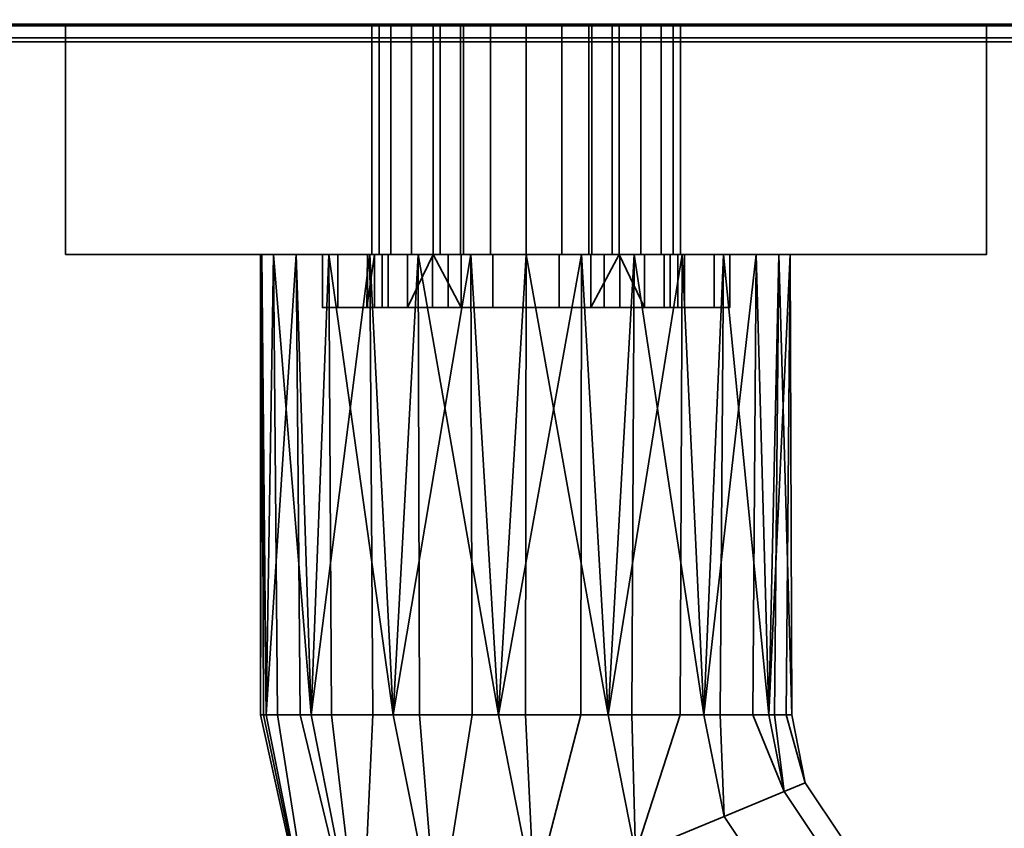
# Model space of a CAD drawing. Header units: millimetres. Extents: x -603 to 3703, y -120 to 193.
# Tile 353 of 656: x 1052 to 1108, y -94 to -49. Entities that reach past the tile are written whole.
import ezdxf

# ---------------------------------------------------------------- set-up
doc = ezdxf.new("R2010")
doc.units = ezdxf.units.MM
doc.layers.add('152', color=7, linetype='Continuous', true_color=0xffffff)

# ---------------------------------------------------------------- blocks, each defined once
blk = doc.blocks.new('UG_SURFACE_085')
at = {"layer": '152', "color": 43, "linetype": 'Continuous', "lineweight": 35}
for points in [[(1016, -49, 2017), (1984, -49, 2017), (1984, 0, 2017), (1016, 0, 2017)], [(1016, -49, 2), (1016, -47), (1984, -47), (1984, -49, 2)], [(1016, -49, 2017), (1055, -49, 1186.5), (1081, -49, 1190)], [(1016, -49, 2017), (1016, -49, 2), (1055, -49, 951.5), (1055, -49, 1186.5)], [(1081, -49, 1190), (1107, -49, 1186.5), (1984, -49, 2017), (1016, -49, 2017)], [(1016, -49, 2), (1081, -49, 948), (1055, -49, 951.5)], [(1107, -49, 951.5), (1081, -49, 948), (1016, -49, 2), (1984, -49, 2)], [(1081, -49, 948), (1081, -62, 948), (1055, -62, 951.5), (1055, -49, 951.5)], [(1055, -49, 951.5), (1055, -62, 951.5), (1055, -62, 1186.5), (1055, -49, 1186.5)], [(1055, -49, 1186.5), (1055, -62, 1186.5), (1081, -62, 1190), (1081, -49, 1190)], [(1072.289, -49, 1011.173), (1072.289, -62, 1011.173), (1073.367, -62, 1007.721), (1073.367, -49, 1007.721)], [(1072.699, -49, 1014.767), (1072.699, -62, 1014.767), (1072.289, -62, 1011.173), (1072.289, -49, 1011.173)], [(1086.25, -49, 1005), (1072.289, -49, 1011.173), (1073.367, -49, 1007.721), (1075.75, -49, 1005)], [(1072.699, -49, 1014.767), (1072.289, -49, 1011.173), (1086.25, -49, 1005)], [(1074.527, -49, 1017.888), (1074.527, -62, 1017.888), (1072.699, -62, 1014.767), (1072.699, -49, 1014.767)], [(1086.25, -49, 1005), (1077.461, -49, 1020.002), (1074.527, -49, 1017.888), (1072.699, -49, 1014.767)], [(1073.367, -49, 1007.721), (1073.367, -62, 1007.721), (1075.75, -62, 1005), (1075.75, -49, 1005)], [(1077.461, -49, 1020.002), (1077.461, -62, 1020.002), (1074.527, -62, 1017.888), (1074.527, -49, 1017.888)], [(1075.75, -49, 992.5), (1075.75, -62, 992.5), (1076.15, -62, 990.491), (1076.15, -49, 990.491)], [(1075.75, -49, 1005), (1075.75, -62, 1005), (1075.75, -62, 1004.69)], [(1075.75, -62, 1004.69), (1075.75, -62, 992.5), (1075.75, -49, 992.5), (1075.75, -49, 1005)], [(1086.25, -49, 992.5), (1075.75, -49, 992.5), (1076.15, -49, 990.491), (1077.288, -49, 988.788)], [(1086.25, -49, 992.5), (1086.25, -49, 1005), (1075.75, -49, 1005), (1075.75, -49, 992.5)], [(1076.15, -49, 990.491), (1076.15, -62, 990.491), (1077.288, -62, 988.788), (1077.288, -49, 988.788)], [(1077.288, -49, 988.788), (1077.288, -62, 988.788), (1078.991, -62, 987.65), (1078.991, -49, 987.65)], [(1084.712, -49, 988.788), (1077.288, -49, 988.788), (1078.991, -49, 987.65)], [(1084.712, -49, 988.788), (1085.85, -49, 990.491), (1086.25, -49, 992.5), (1077.288, -49, 988.788)], [(1081, -49, 1020.75), (1081, -62, 1020.75), (1077.461, -62, 1020.002), (1077.461, -49, 1020.002)], [(1086.25, -49, 1005), (1084.539, -49, 1020.002), (1081, -49, 1020.75), (1077.461, -49, 1020.002)], [(1078.991, -49, 987.65), (1078.991, -62, 987.65), (1081, -62, 987.25), (1081, -49, 987.25)], [(1078.991, -49, 987.65), (1081, -49, 987.25), (1083.009, -49, 987.65), (1084.712, -49, 988.788)], [(1107, -49, 951.5), (1107, -62, 951.5), (1081, -62, 948), (1081, -49, 948)], [(1081, -49, 1190), (1081, -62, 1190), (1107, -62, 1186.5), (1107, -49, 1186.5)], [(1081, -49, 987.25), (1081, -62, 987.25), (1083.009, -62, 987.65), (1083.009, -49, 987.65)], [(1084.539, -49, 1020.002), (1084.539, -62, 1020.002), (1081, -62, 1020.75), (1081, -49, 1020.75)], [(1083.009, -49, 987.65), (1083.009, -62, 987.65), (1084.712, -62, 988.788), (1084.712, -49, 988.788)], [(1087.473, -49, 1017.888), (1087.473, -62, 1017.888), (1084.539, -62, 1020.002), (1084.539, -49, 1020.002)], [(1089.301, -49, 1014.767), (1087.473, -49, 1017.888), (1084.539, -49, 1020.002), (1086.25, -49, 1005)], [(1084.712, -49, 988.788), (1084.712, -62, 988.788), (1085.85, -62, 990.491), (1085.85, -49, 990.491)], [(1085.85, -49, 990.491), (1085.85, -62, 990.491), (1086.25, -62, 992.5), (1086.25, -49, 992.5)], [(1086.25, -49, 1005), (1086.25, -49, 992.5), (1086.25, -62, 992.5), (1086.25, -62, 1004.69)], [(1086.25, -62, 1004.69), (1086.25, -62, 1005), (1086.25, -49, 1005)], [(1086.25, -49, 1005), (1086.25, -62, 1005), (1088.632, -62, 1007.721), (1088.632, -49, 1007.721)], [(1086.25, -49, 1005), (1088.632, -49, 1007.721), (1089.711, -49, 1011.173), (1089.301, -49, 1014.767)], [(1089.301, -49, 1014.767), (1089.301, -62, 1014.767), (1087.473, -62, 1017.888), (1087.473, -49, 1017.888)], [(1088.632, -49, 1007.721), (1088.632, -62, 1007.721), (1089.711, -62, 1011.173), (1089.711, -49, 1011.173)], [(1089.711, -49, 1011.173), (1089.711, -62, 1011.173), (1089.301, -62, 1014.767), (1089.301, -49, 1014.767)], [(1107, -49, 1186.5), (1107, -49, 951.5), (1984, -49, 2), (1984, -49, 2017)], [(1107, -49, 1186.5), (1107, -62, 1186.5), (1107, -62, 951.5), (1107, -49, 951.5)], [(1055, -62, 951.5), (1069.5, -62, 993.5), (1069.5, -62, 1014.5)], [(1055, -62, 951.5), (1066.734, -62, 1099.365), (1066, -62, 1104)], [(1055, -62, 951.5), (1070.375, -62, 989.099), (1069.5, -62, 993.5)], [(1066, -62, 1104), (1066.082, -62, 1105.568), (1055, -62, 1186.5), (1055, -62, 951.5)], [(1055, -62, 951.5), (1072.868, -62, 985.368), (1070.375, -62, 989.099)], [(1081, -62, 1190), (1055, -62, 1186.5), (1077.881, -62, 1118.672)], [(1055, -62, 1186.5), (1068.01, -62, 1111.5), (1072.183, -62, 1116.135)], [(1055, -62, 951.5), (1069.853, -62, 1093.963), (1066.734, -62, 1099.365)], [(1055, -62, 951.5), (1076.599, -62, 982.875), (1072.868, -62, 985.368)], [(1072.183, -62, 1116.135), (1077.881, -62, 1118.672), (1055, -62, 1186.5)], [(1055, -62, 951.5), (1074.899, -62, 1090.297), (1069.853, -62, 1093.963)], [(1055, -62, 951.5), (1081, -62, 948), (1081, -62, 982), (1076.599, -62, 982.875)], [(1069.5, -62, 1014.5), (1081, -62, 1089), (1074.899, -62, 1090.297), (1055, -62, 951.5)], [(1066.082, -62, 1105.568), (1068.01, -62, 1111.5), (1055, -62, 1186.5)], [(1066, -62, 1104), (1066.734, -62, 1099.365), (1066.328, -88, 1100.881)], [(1066.082, -62, 1105.568), (1066, -62, 1104), (1066, -88, 1104)], [(1066, -88, 1104), (1066.164, -88, 1105.559), (1066.082, -62, 1105.568)], [(1066.328, -88, 1100.881), (1066, -88, 1104), (1066, -62, 1104)], [(1068.01, -62, 1111.5), (1066.082, -62, 1105.568), (1066.328, -88, 1107.119)], [(1066.082, -62, 1105.568), (1066.164, -88, 1105.559), (1066.328, -88, 1107.119)], [(1066.734, -62, 1099.365), (1066.959, -88, 1099.465), (1066.328, -88, 1100.881)], [(1066.328, -88, 1107.119), (1068.234, -88, 1111.4), (1068.01, -62, 1111.5)], [(1066.734, -62, 1099.365), (1069.853, -62, 1093.963), (1068.865, -88, 1095.183)], [(1068.865, -88, 1095.183), (1066.959, -88, 1099.465), (1066.734, -62, 1099.365)], [(1072.183, -62, 1116.135), (1068.01, -62, 1111.5), (1068.865, -88, 1112.817)], [(1068.01, -62, 1111.5), (1068.234, -88, 1111.4), (1068.865, -88, 1112.817)], [(1069.853, -62, 1093.963), (1070.017, -88, 1094.146), (1068.865, -88, 1095.183)], [(1068.865, -88, 1112.817), (1072.348, -88, 1115.953), (1072.183, -62, 1116.135)], [(1081, -62, 1089), (1069.5, -62, 1014.5), (1070.375, -62, 1018.901)], [(1070.375, -62, 989.099), (1070.375, -65, 989.099), (1069.5, -65, 993.5), (1069.5, -62, 993.5)], [(1069.5, -62, 993.5), (1069.5, -65, 993.5), (1069.5, -65, 1014.5), (1069.5, -62, 1014.5)], [(1069.5, -62, 1014.5), (1069.5, -65, 1014.5), (1070.375, -65, 1018.901), (1070.375, -62, 1018.901)], [(1069.853, -62, 1093.963), (1074.899, -62, 1090.297), (1073.5, -88, 1091.01)], [(1073.5, -88, 1091.01), (1070.017, -88, 1094.146), (1069.853, -62, 1093.963)], [(1070.375, -62, 1018.901), (1072.868, -62, 1022.632), (1081, -62, 1089)], [(1072.868, -62, 985.368), (1072.868, -65, 985.368), (1070.375, -65, 989.099), (1070.375, -62, 989.099)], [(1070.375, -62, 1018.901), (1070.375, -65, 1018.901), (1072.868, -65, 1022.632), (1072.868, -62, 1022.632)], [(1072.441, -62, 1009.219), (1072.049, -62, 1012.941), (1072, -65, 1012)], [(1072.049, -62, 1012.941), (1072.049, -65, 1012.941), (1072, -65, 1012)], [(1072, -65, 1012), (1072.441, -65, 1009.219), (1072.441, -62, 1009.219)], [(1073.206, -62, 1016.5), (1073.206, -65, 1016.5), (1072.049, -65, 1012.941), (1072.049, -62, 1012.941)], [(1072.049, -62, 1012.941), (1072.289, -62, 1011.173), (1072.699, -62, 1014.767)], [(1072.699, -62, 1014.767), (1073.206, -62, 1016.5), (1072.049, -62, 1012.941)], [(1072.289, -62, 1011.173), (1072.049, -62, 1012.941), (1072.441, -62, 1009.219)], [(1077.881, -62, 1118.672), (1072.183, -62, 1116.135), (1073.5, -88, 1116.99)], [(1072.183, -62, 1116.135), (1072.348, -88, 1115.953), (1073.5, -88, 1116.99)], [(1072.441, -62, 1009.219), (1073.367, -62, 1007.721), (1072.289, -62, 1011.173)], [(1072.441, -62, 1009.219), (1072.441, -65, 1009.219), (1074.312, -65, 1005.978), (1074.312, -62, 1005.978)], [(1073.367, -62, 1007.721), (1072.441, -62, 1009.219), (1074.312, -62, 1005.978)], [(1073.206, -62, 1016.5), (1072.699, -62, 1014.767), (1074.527, -62, 1017.888)], [(1081, -62, 1089), (1072.868, -62, 1022.632), (1076.599, -62, 1025.125)], [(1076.599, -62, 982.875), (1076.599, -65, 982.875), (1072.868, -65, 985.368), (1072.868, -62, 985.368)], [(1072.868, -62, 1022.632), (1072.868, -65, 1022.632), (1076.599, -65, 1025.125), (1076.599, -62, 1025.125)], [(1075.71, -62, 1019.281), (1075.71, -65, 1019.281), (1073.206, -65, 1016.5), (1073.206, -62, 1016.5)], [(1074.527, -62, 1017.888), (1075.71, -62, 1019.281), (1073.206, -62, 1016.5)], [(1074.312, -62, 1005.978), (1075.75, -62, 1004.69), (1075.75, -62, 1005), (1073.367, -62, 1007.721)], [(1074.899, -62, 1090.297), (1074.975, -88, 1090.53), (1073.5, -88, 1091.01)], [(1073.5, -88, 1116.99), (1077.957, -88, 1118.439), (1077.881, -62, 1118.672)], [(1074.312, -65, 1005.978), (1077.339, -65, 1003.778), (1075.75, -62, 1004.69)], [(1075.75, -62, 1004.69), (1074.312, -62, 1005.978), (1074.312, -65, 1005.978)], [(1075.71, -62, 1019.281), (1074.527, -62, 1017.888), (1077.461, -62, 1020.002)], [(1074.899, -62, 1090.297), (1081, -62, 1089), (1079.432, -88, 1089.082)], [(1079.432, -88, 1089.082), (1074.975, -88, 1090.53), (1074.899, -62, 1090.297)], [(1079.129, -62, 1020.803), (1079.129, -65, 1020.803), (1075.71, -65, 1019.281), (1075.71, -62, 1019.281)], [(1077.461, -62, 1020.002), (1079.129, -62, 1020.803), (1075.71, -62, 1019.281)], [(1077.339, -65, 1003.778), (1077.339, -62, 1003.778), (1075.75, -62, 1004.69)], [(1075.75, -62, 992.5), (1081, -62, 987.25), (1078.991, -62, 987.65), (1077.288, -62, 988.788)], [(1077.288, -62, 988.788), (1076.15, -62, 990.491), (1075.75, -62, 992.5)], [(1075.75, -62, 992.5), (1075.75, -62, 1004.69), (1077.339, -62, 1003.778)], [(1075.75, -62, 992.5), (1077.339, -62, 1003.778), (1081, -62, 1003), (1081, -62, 987.25)], [(1076.599, -62, 1025.125), (1081, -62, 1026), (1081, -62, 1089)], [(1081, -62, 982), (1081, -65, 982), (1076.599, -65, 982.875), (1076.599, -62, 982.875)], [(1076.599, -62, 1025.125), (1076.599, -65, 1025.125), (1081, -65, 1026), (1081, -62, 1026)], [(1077.339, -62, 1003.778), (1077.339, -65, 1003.778), (1081, -65, 1003), (1081, -62, 1003)], [(1079.129, -62, 1020.803), (1077.461, -62, 1020.002), (1081, -62, 1020.75)], [(1077.881, -62, 1118.672), (1084.119, -62, 1118.672), (1107, -62, 1186.5), (1081, -62, 1190)], [(1084.119, -62, 1118.672), (1077.881, -62, 1118.672), (1079.432, -88, 1118.918)], [(1077.881, -62, 1118.672), (1077.957, -88, 1118.439), (1079.432, -88, 1118.918)], [(1082.871, -62, 1020.803), (1082.871, -65, 1020.803), (1079.129, -65, 1020.803), (1079.129, -62, 1020.803)], [(1081, -62, 1020.75), (1082.871, -62, 1020.803), (1079.129, -62, 1020.803)], [(1081, -62, 1089), (1080.974, -88, 1089.244), (1079.432, -88, 1089.082)], [(1079.432, -88, 1118.918), (1084.093, -88, 1118.428), (1084.119, -62, 1118.672)], [(1085.635, -88, 1089.734), (1080.974, -88, 1089.244), (1081, -62, 1089)], [(1087.101, -62, 1090.297), (1081, -62, 1089), (1081, -62, 1026), (1085.401, -62, 1025.125)], [(1085.401, -62, 982.875), (1081, -62, 982), (1081, -62, 948), (1107, -62, 951.5)], [(1085.401, -62, 982.875), (1085.401, -65, 982.875), (1081, -65, 982), (1081, -62, 982)], [(1081, -62, 1026), (1081, -65, 1026), (1085.401, -65, 1025.125), (1085.401, -62, 1025.125)], [(1081, -62, 1089), (1087.101, -62, 1090.297), (1085.635, -88, 1089.734)], [(1081, -62, 1003), (1081, -65, 1003), (1084.661, -65, 1003.778), (1084.661, -62, 1003.778)], [(1081, -62, 987.25), (1081, -62, 1003), (1084.661, -62, 1003.778), (1086.25, -62, 992.5)], [(1084.712, -62, 988.788), (1083.009, -62, 987.65), (1081, -62, 987.25), (1086.25, -62, 992.5)], [(1082.871, -62, 1020.803), (1081, -62, 1020.75), (1084.539, -62, 1020.002)], [(1086.29, -62, 1019.281), (1086.29, -65, 1019.281), (1082.871, -65, 1020.803), (1082.871, -62, 1020.803)], [(1086.29, -62, 1019.281), (1082.871, -62, 1020.803), (1084.539, -62, 1020.002)], [(1084.119, -62, 1118.672), (1084.093, -88, 1118.428), (1085.635, -88, 1118.266)], [(1107, -62, 1186.5), (1084.119, -62, 1118.672), (1089.817, -62, 1116.135)], [(1089.817, -62, 1116.135), (1084.119, -62, 1118.672), (1085.635, -88, 1118.266)], [(1084.539, -62, 1020.002), (1087.473, -62, 1017.888), (1086.29, -62, 1019.281)], [(1086.25, -62, 1004.69), (1084.661, -65, 1003.778), (1087.688, -65, 1005.978)], [(1086.25, -62, 1004.69), (1084.661, -62, 1003.778), (1084.661, -65, 1003.778)], [(1084.661, -62, 1003.778), (1086.25, -62, 1004.69), (1086.25, -62, 992.5)], [(1086.25, -62, 992.5), (1085.85, -62, 990.491), (1084.712, -62, 988.788)], [(1107, -62, 951.5), (1089.132, -62, 985.368), (1085.401, -62, 982.875)], [(1085.401, -62, 1025.125), (1089.132, -62, 1022.632), (1087.101, -62, 1090.297)], [(1089.132, -62, 985.368), (1089.132, -65, 985.368), (1085.401, -65, 982.875), (1085.401, -62, 982.875)], [(1085.401, -62, 1025.125), (1085.401, -65, 1025.125), (1089.132, -65, 1022.632), (1089.132, -62, 1022.632)], [(1087.101, -62, 1090.297), (1086.978, -88, 1090.51), (1085.635, -88, 1089.734)], [(1085.635, -88, 1118.266), (1089.694, -88, 1115.923), (1089.817, -62, 1116.135)], [(1087.688, -65, 1005.978), (1087.688, -62, 1005.978), (1086.25, -62, 1004.69)], [(1088.632, -62, 1007.721), (1086.25, -62, 1005), (1086.25, -62, 1004.69), (1087.688, -62, 1005.978)], [(1088.794, -62, 1016.5), (1088.794, -65, 1016.5), (1086.29, -65, 1019.281), (1086.29, -62, 1019.281)], [(1088.794, -62, 1016.5), (1086.29, -62, 1019.281), (1087.473, -62, 1017.888)], [(1091.037, -88, 1092.853), (1086.978, -88, 1090.51), (1087.101, -62, 1090.297)], [(1107, -62, 951.5), (1087.101, -62, 1090.297), (1091.625, -62, 1018.901), (1092.5, -62, 1014.5)], [(1087.101, -62, 1090.297), (1089.132, -62, 1022.632), (1091.625, -62, 1018.901)], [(1107, -62, 951.5), (1092.147, -62, 1093.963), (1087.101, -62, 1090.297)], [(1087.101, -62, 1090.297), (1092.147, -62, 1093.963), (1091.037, -88, 1092.853)], [(1087.473, -62, 1017.888), (1089.301, -62, 1014.767), (1088.794, -62, 1016.5)], [(1087.688, -62, 1005.978), (1087.688, -65, 1005.978), (1089.56, -65, 1009.219), (1089.56, -62, 1009.219)], [(1087.688, -62, 1005.978), (1089.56, -62, 1009.219), (1088.632, -62, 1007.721)], [(1089.711, -62, 1011.173), (1088.632, -62, 1007.721), (1089.56, -62, 1009.219)], [(1089.951, -62, 1012.941), (1089.951, -65, 1012.941), (1088.794, -65, 1016.5), (1088.794, -62, 1016.5)], [(1089.951, -62, 1012.941), (1088.794, -62, 1016.5), (1089.301, -62, 1014.767)], [(1091.625, -62, 989.099), (1089.132, -62, 985.368), (1107, -62, 951.5)], [(1091.625, -62, 989.099), (1091.625, -65, 989.099), (1089.132, -65, 985.368), (1089.132, -62, 985.368)], [(1089.132, -62, 1022.632), (1089.132, -65, 1022.632), (1091.625, -65, 1018.901), (1091.625, -62, 1018.901)], [(1089.301, -62, 1014.767), (1089.711, -62, 1011.173), (1089.951, -62, 1012.941)], [(1089.56, -62, 1009.219), (1089.56, -65, 1009.219), (1089.951, -65, 1012.941), (1089.951, -62, 1012.941)], [(1089.56, -62, 1009.219), (1089.951, -62, 1012.941), (1089.711, -62, 1011.173)], [(1089.817, -62, 1116.135), (1089.694, -88, 1115.923), (1091.037, -88, 1115.147)], [(1089.817, -62, 1116.135), (1093.99, -62, 1111.5), (1107, -62, 1186.5)], [(1093.99, -62, 1111.5), (1089.817, -62, 1116.135), (1091.037, -88, 1115.147)], [(1092.147, -62, 1093.963), (1091.949, -88, 1094.107), (1091.037, -88, 1092.853)], [(1091.037, -88, 1115.147), (1093.792, -88, 1111.356), (1093.99, -62, 1111.5)], [(1092.5, -62, 993.5), (1091.625, -62, 989.099), (1107, -62, 951.5)], [(1092.5, -62, 993.5), (1092.5, -65, 993.5), (1091.625, -65, 989.099), (1091.625, -62, 989.099)], [(1091.625, -62, 1018.901), (1091.625, -65, 1018.901), (1092.5, -65, 1014.5), (1092.5, -62, 1014.5)], [(1094.703, -88, 1097.899), (1091.949, -88, 1094.107), (1092.147, -62, 1093.963)], [(1095.266, -62, 1099.365), (1092.147, -62, 1093.963), (1107, -62, 951.5)], [(1092.147, -62, 1093.963), (1095.266, -62, 1099.365), (1094.703, -88, 1097.899)], [(1092.5, -62, 1014.5), (1092.5, -62, 993.5), (1107, -62, 951.5)], [(1092.5, -62, 1014.5), (1092.5, -65, 1014.5), (1092.5, -65, 993.5), (1092.5, -62, 993.5)], [(1093.99, -62, 1111.5), (1093.792, -88, 1111.356), (1094.703, -88, 1110.101)], [(1107, -62, 1186.5), (1093.99, -62, 1111.5), (1095.918, -62, 1105.568)], [(1095.918, -62, 1105.568), (1093.99, -62, 1111.5), (1094.703, -88, 1110.101)], [(1095.266, -62, 1099.365), (1095.026, -88, 1099.416), (1094.703, -88, 1097.899)], [(1094.703, -88, 1110.101), (1095.678, -88, 1105.517), (1095.918, -62, 1105.568)], [(1096, -88, 1104), (1095.026, -88, 1099.416), (1095.266, -62, 1099.365)], [(1095.918, -62, 1105.568), (1095.266, -62, 1099.365), (1107, -62, 951.5), (1107, -62, 1186.5)], [(1095.266, -62, 1099.365), (1095.918, -62, 1105.568), (1096, -88, 1104)], [(1095.918, -62, 1105.568), (1095.678, -88, 1105.517), (1096, -88, 1104)], [(1069.5, -65, 1014.5), (1069.5, -65, 993.5), (1072.441, -65, 1009.219), (1072, -65, 1012)], [(1072, -65, 1012), (1072.049, -65, 1012.941), (1069.5, -65, 1014.5)], [(1069.5, -65, 993.5), (1074.312, -65, 1005.978), (1072.441, -65, 1009.219)], [(1072.049, -65, 1012.941), (1073.206, -65, 1016.5), (1070.375, -65, 1018.901), (1069.5, -65, 1014.5)], [(1077.339, -65, 1003.778), (1074.312, -65, 1005.978), (1069.5, -65, 993.5), (1070.375, -65, 989.099)], [(1072.868, -65, 1022.632), (1070.375, -65, 1018.901), (1073.206, -65, 1016.5), (1075.71, -65, 1019.281)], [(1081, -65, 1003), (1077.339, -65, 1003.778), (1070.375, -65, 989.099), (1072.868, -65, 985.368)], [(1076.599, -65, 1025.125), (1072.868, -65, 1022.632), (1075.71, -65, 1019.281), (1079.129, -65, 1020.803)], [(1072.868, -65, 985.368), (1076.599, -65, 982.875), (1081, -65, 982), (1081, -65, 1003)], [(1081, -65, 1026), (1076.599, -65, 1025.125), (1079.129, -65, 1020.803)], [(1079.129, -65, 1020.803), (1082.871, -65, 1020.803), (1085.401, -65, 1025.125), (1081, -65, 1026)], [(1081, -65, 1003), (1085.401, -65, 982.875), (1089.132, -65, 985.368)], [(1081, -65, 1003), (1081, -65, 982), (1085.401, -65, 982.875)], [(1089.132, -65, 985.368), (1091.625, -65, 989.099), (1084.661, -65, 1003.778), (1081, -65, 1003)], [(1082.871, -65, 1020.803), (1086.29, -65, 1019.281), (1089.132, -65, 1022.632), (1085.401, -65, 1025.125)], [(1087.688, -65, 1005.978), (1084.661, -65, 1003.778), (1091.625, -65, 989.099), (1092.5, -65, 993.5)], [(1086.29, -65, 1019.281), (1088.794, -65, 1016.5), (1091.625, -65, 1018.901), (1089.132, -65, 1022.632)], [(1089.56, -65, 1009.219), (1087.688, -65, 1005.978), (1092.5, -65, 993.5)], [(1092.5, -65, 1014.5), (1091.625, -65, 1018.901), (1088.794, -65, 1016.5), (1089.951, -65, 1012.941)], [(1092.5, -65, 993.5), (1092.5, -65, 1014.5), (1089.951, -65, 1012.941), (1089.56, -65, 1009.219)], [(1069.348, -103.182, 1100.881), (1069.348, -103.182, 1107.119), (1066, -88, 1104)], [(1069.348, -103.182, 1107.119), (1066.164, -88, 1105.559), (1066, -88, 1104)], [(1066, -88, 1104), (1066.328, -88, 1100.881), (1069.348, -103.182, 1100.881)], [(1069.348, -103.182, 1107.119), (1066.328, -88, 1107.119), (1066.164, -88, 1105.559)], [(1069.348, -103.182, 1100.881), (1066.328, -88, 1100.881), (1066.959, -88, 1099.465)], [(1068.234, -88, 1111.4), (1066.328, -88, 1107.119), (1069.348, -103.182, 1107.119), (1071.692, -102.211, 1112.817)], [(1066.959, -88, 1099.465), (1068.865, -88, 1095.183), (1071.692, -102.211, 1095.183), (1069.348, -103.182, 1100.881)], [(1071.692, -102.211, 1112.817), (1068.865, -88, 1112.817), (1068.234, -88, 1111.4)], [(1071.692, -102.211, 1095.183), (1068.865, -88, 1095.183), (1070.017, -88, 1094.146)], [(1072.348, -88, 1115.953), (1068.865, -88, 1112.817), (1071.692, -102.211, 1112.817)], [(1070.017, -88, 1094.146), (1073.5, -88, 1091.01), (1075.974, -100.437, 1091.01), (1071.692, -102.211, 1095.183)], [(1071.692, -102.211, 1112.817), (1075.974, -100.437, 1116.99), (1073.5, -88, 1116.99), (1072.348, -88, 1115.953)], [(1075.974, -100.437, 1091.01), (1073.5, -88, 1091.01), (1074.975, -88, 1090.53)], [(1077.957, -88, 1118.439), (1073.5, -88, 1116.99), (1075.974, -100.437, 1116.99)], [(1074.975, -88, 1090.53), (1079.432, -88, 1089.082), (1081.454, -98.167, 1089.082), (1075.974, -100.437, 1091.01)], [(1075.974, -100.437, 1116.99), (1081.454, -98.167, 1118.918), (1079.432, -88, 1118.918), (1077.957, -88, 1118.439)], [(1081.454, -98.167, 1089.082), (1079.432, -88, 1089.082), (1080.974, -88, 1089.244)], [(1084.093, -88, 1118.428), (1079.432, -88, 1118.918), (1081.454, -98.167, 1118.918)], [(1080.974, -88, 1089.244), (1085.635, -88, 1089.734), (1087.185, -95.793, 1089.734), (1081.454, -98.167, 1089.082)], [(1081.454, -98.167, 1118.918), (1087.185, -95.793, 1118.266), (1085.635, -88, 1118.266), (1084.093, -88, 1118.428)], [(1087.185, -95.793, 1089.734), (1085.635, -88, 1089.734), (1086.978, -88, 1090.51)], [(1089.694, -88, 1115.923), (1085.635, -88, 1118.266), (1087.185, -95.793, 1118.266)], [(1086.978, -88, 1090.51), (1091.037, -88, 1092.853), (1092.176, -93.726, 1092.853), (1087.185, -95.793, 1089.734)], [(1087.185, -95.793, 1118.266), (1092.176, -93.726, 1115.147), (1091.037, -88, 1115.147), (1089.694, -88, 1115.923)], [(1092.176, -93.726, 1092.853), (1091.037, -88, 1092.853), (1091.949, -88, 1094.107)], [(1093.792, -88, 1111.356), (1091.037, -88, 1115.147), (1092.176, -93.726, 1115.147), (1095.563, -92.323, 1110.101)], [(1091.949, -88, 1094.107), (1094.703, -88, 1097.899), (1095.563, -92.323, 1097.899), (1092.176, -93.726, 1092.853)], [(1095.563, -92.323, 1110.101), (1094.703, -88, 1110.101), (1093.792, -88, 1111.356)], [(1095.563, -92.323, 1097.899), (1094.703, -88, 1097.899), (1095.026, -88, 1099.416)], [(1095.678, -88, 1105.517), (1094.703, -88, 1110.101), (1095.563, -92.323, 1110.101), (1096.761, -91.827, 1104)], [(1095.026, -88, 1099.416), (1096, -88, 1104), (1096.761, -91.827, 1104), (1095.563, -92.323, 1097.899)], [(1096.761, -91.827, 1104), (1096, -88, 1104), (1095.678, -88, 1105.517)], [(1096.761, -91.827, 1104), (1098.929, -95.071, 1104), (1098.012, -95.988, 1097.899), (1095.563, -92.323, 1097.899)], [(1095.563, -92.323, 1110.101), (1098.012, -95.988, 1110.101), (1098.929, -95.071, 1104), (1096.761, -91.827, 1104)], [(1095.563, -92.323, 1097.899), (1098.012, -95.988, 1097.899), (1095.42, -98.58, 1092.853), (1092.176, -93.726, 1092.853)], [(1092.176, -93.726, 1115.147), (1095.42, -98.58, 1115.147), (1098.012, -95.988, 1110.101), (1095.563, -92.323, 1110.101)], [(1092.176, -93.726, 1092.853), (1095.42, -98.58, 1092.853), (1091.6, -102.4, 1089.734), (1087.185, -95.793, 1089.734)], [(1087.185, -95.793, 1118.266), (1091.6, -102.4, 1118.266), (1095.42, -98.58, 1115.147), (1092.176, -93.726, 1115.147)]]:
    blk.add_3dface(points, dxfattribs=at)
blk = doc.blocks.new('UG_SURFACE_089')
at = {"layer": '152', "color": 252, "linetype": 'Continuous', "lineweight": 35}
for points in [[(2042.266, -48.099, 2075.766), (957.734, -48.099, 2075.766), (958.402, -49.098, 2075.098), (2041.598, -49.098, 2075.098)], [(1988.402, -49.098, 2021.902), (1011.598, -49.098, 2021.902), (1012.266, -48.099, 2021.235), (1987.734, -48.099, 2021.235)], [(2041.598, -49.098, 2075.098), (958.402, -49.098, 2075.098), (959.401, -49.766, 2074.099), (2040.599, -49.766, 2074.099)], [(1989.401, -49.766, 2022.901), (1010.599, -49.766, 2022.901), (1011.598, -49.098, 2021.902), (1988.402, -49.098, 2021.902)], [(2040.599, -49.766, 2074.099), (959.401, -49.766, 2074.099), (960.58, -50, 2072.92), (2039.42, -50, 2072.92)], [(960.58, -50, 2072.92), (1009.42, -50, 2024.08), (1990.58, -50, 2024.08), (2039.42, -50, 2072.92)], [(1990.58, -50, 2024.08), (1009.42, -50, 2024.08), (1010.599, -49.766, 2022.901), (1989.401, -49.766, 2022.901)]]:
    blk.add_3dface(points, dxfattribs=at)

msp = doc.modelspace()

# ---------------------------------------------------------------- linework, layer by layer
at = {"layer": '152', "color": 252, "linetype": 'Continuous', "lineweight": -3, "true_color": 0x939598}
for p, q in [((1984, -49, 2017), (1016, -49, 2017)), ((1984, -49, 2), (1016, -49, 2)), ((1055, -49, 951.5), (1055, -62, 951.5)), ((1055, -49, 1186.5), (1055, -62, 1186.5)), ((1055, -49, 951.5), (1055, -49, 1186.5)), ((1075.75, -62, 992.5), (1075.75, -49, 992.5)), ((1075.75, -62, 1005), (1075.75, -49, 1005)), ((1075.75, -49, 1005), (1075.75, -49, 992.5)), ((1086.25, -62, 992.5), (1086.25, -49, 992.5)), ((1086.25, -62, 1005), (1086.25, -49, 1005)), ((1086.25, -49, 992.5), (1086.25, -49, 1005)), ((1107, -49, 951.5), (1107, -62, 951.5)), ((1107, -49, 1186.5), (1107, -62, 1186.5)), ((1107, -49, 1186.5), (1107, -49, 951.5)), ((2039.42, -50, 2072.92), (960.58, -50, 2072.92)), ((1990.58, -50, 2024.08), (1009.42, -50, 2024.08)), ((1055, -62, 1186.5), (1055, -62, 951.5)), ((1069.5, -65, 1014.5), (1069.5, -62, 1014.5)), ((1069.5, -65, 993.5), (1069.5, -62, 993.5)), ((1069.5, -62, 993.5), (1069.5, -62, 1014.5)), ((1075.75, -62, 1005), (1075.75, -62, 1004.69)), ((1075.75, -62, 1004.69), (1075.75, -62, 992.5)), ((1086.25, -62, 1004.69), (1086.25, -62, 1005)), ((1086.25, -62, 992.5), (1086.25, -62, 1004.69)), ((1092.5, -65, 1014.5), (1092.5, -62, 1014.5)), ((1092.5, -65, 993.5), (1092.5, -62, 993.5)), ((1092.5, -62, 1014.5), (1092.5, -62, 993.5)), ((1107, -62, 951.5), (1107, -62, 1186.5)), ((1069.5, -65, 993.5), (1069.5, -65, 1014.5)), ((1092.5, -65, 1014.5), (1092.5, -65, 993.5))]:
    msp.add_line(p, q, dxfattribs=at)
at = {"layer": '152', "color": 252, "linetype": 'Continuous', "lineweight": -3, "true_color": 0x939598, "extrusion": (0, 1, 0)}
msp.add_circle((-1081, 1104, -62), 15, dxfattribs=at)
at = {"layer": '152', "color": 252, "linetype": 'Continuous', "lineweight": -3, "true_color": 0x939598, "extrusion": (0, -1, 0)}
for centre, radius in [((1081, 1012, 65), 9), ((1081, 1104, 88), 15)]:
    msp.add_circle(centre, radius, dxfattribs=at)
at = {"layer": '152', "color": 252, "linetype": 'Continuous', "lineweight": -3, "true_color": 0x939598, "extrusion": (0, 1, 0)}
for centre, radius, start, end in [((-1081, 1091.679, -49), 98.321, 74.66639, 105.33361), ((-1081, 1046.321, -49), 98.321, 254.66639, 285.33361), ((-1081, 993.5, -62), 11.5, 180, 0), ((-1081, 1014.5, -62), 11.5, 360, 180), ((-1081, 1014.5, -65), 11.5, 360, 180), ((-1081, 993.5, -65), 11.5, 180, 0)]:
    msp.add_arc(centre, radius, start, end, dxfattribs=at)
at = {"layer": '152', "color": 252, "linetype": 'Continuous', "lineweight": -3, "true_color": 0x939598, "extrusion": (0, -1, 0)}
for centre, radius, start, end in [((1081, 1012, 49), 8.75, 306.8699, 233.1301), ((1081, 992.5, 49), 5.25, 180, 0), ((1081, 1091.679, 62), 98.321, 74.66639, 105.33361), ((1081, 1046.321, 62), 98.321, 254.66639, 285.33361), ((1081, 1012, 62), 9, 305.6853, 234.3147), ((1081, 1012, 62), 8.75, 306.8699, 233.1301), ((1081, 1012, 62), 9, 234.3147, 305.6853), ((1081, 992.5, 62), 5.25, 180, 0)]:
    msp.add_arc(centre, radius, start, end, dxfattribs=at)

# ---------------------------------------------------------------- block references
at = {"layer": '152', "color": 252, "linetype": 'Continuous', "lineweight": -3, "true_color": 0x939598}
for name in ['UG_SURFACE_089', 'UG_SURFACE_085']:
    msp.add_blockref(name, (0, 0), dxfattribs=at)

doc.saveas('drawing.dxf')
